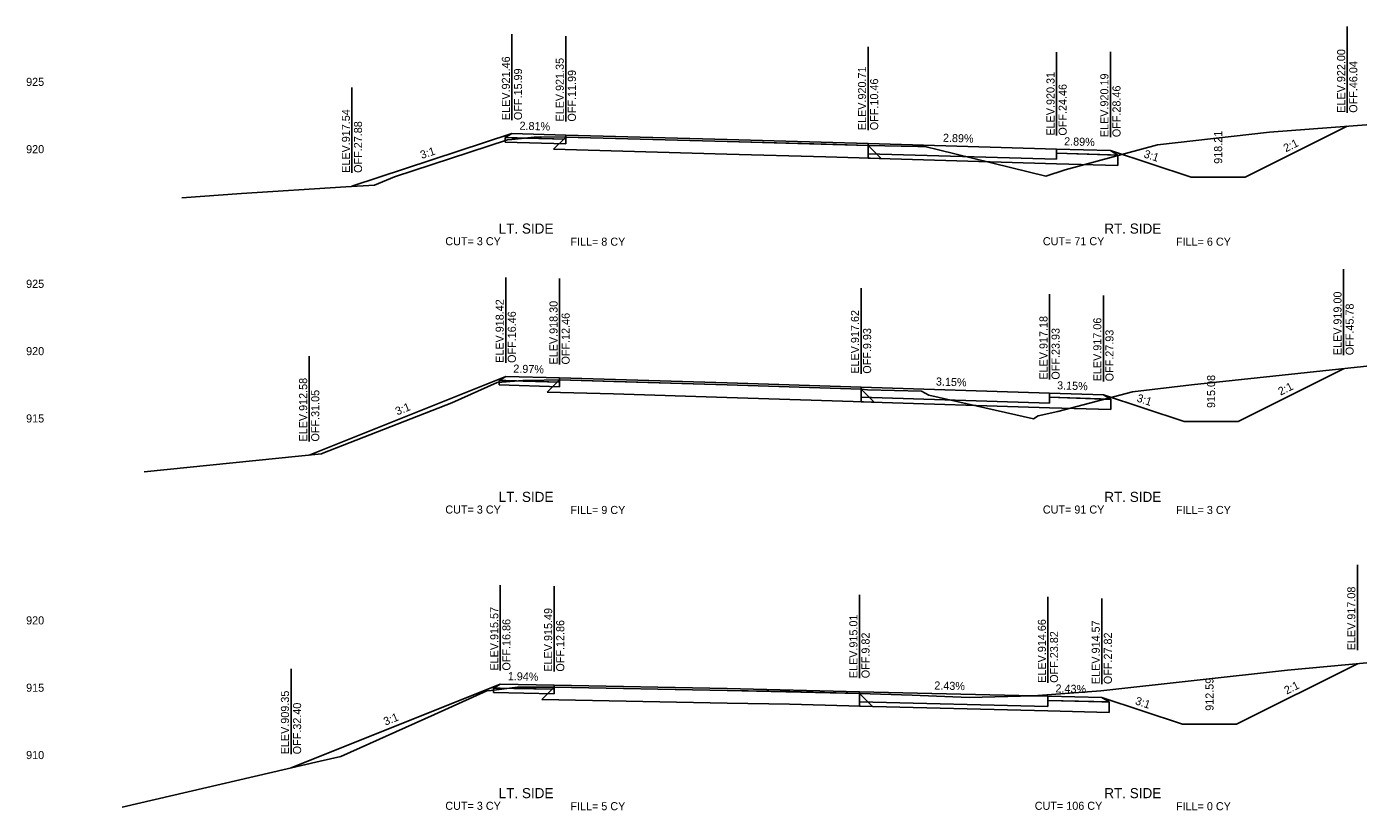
# Model space of a CAD drawing. Extents: x -4 to 359, y 0 to 1436.
# Drawn here: x 200.5 to 299.4, y 331.2 to 389.4 of the extents above; entities that cross this region are included whole.
import ezdxf

# ---------------------------------------------------------------- set-up
doc = ezdxf.new("R2010")
doc.units = 0
for name, color, linetype in [('XS-Existing subsurface-pavement', 7, 'Continuous'), ('XS-Existing surface-ground', 7, 'Continuous'), ('XS-Proposed Finish Grade', 7, 'Continuous'), ('XS-Proposed subsurface-aggregate layer 1', 7, 'Continuous'), ('XS-Proposed surface-ground', 7, 'Continuous'), ('XS-Proposed surface-pavement', 7, 'Continuous'), ('XS-Proposed surface-shoulder', 7, 'Continuous'), ('XS-Text-ditch slope', 7, 'Continuous'), ('XS-Text-earthwork labels', 7, 'Continuous'), ('XS-Text-elevation', 7, 'Continuous'), ('XS-Text-pavement elevation', 7, 'Continuous'), ('XS-Text-pavement slope', 7, 'Continuous'), ('XS-Text-profile report', 7, 'Continuous'), ('XS-Text-shoulder elevation', 7, 'Continuous'), ('XS-Text-shoulder slope', 7, 'Continuous'), ('XS-Text-tie elevation', 7, 'Continuous'), ('XS-Text-tie offset', 7, 'Continuous')]:
    doc.layers.add(name, color=color, linetype=linetype)

msp = doc.modelspace()

# ---------------------------------------------------------------- linework, layer by layer
at = {"layer": 'XS-Existing subsurface-pavement'}
for p, q in [((240.506, 381.194), (239.594, 380.282)), ((239.594, 380.282), (252.474, 379.922)), ((252.474, 379.922), (259.827, 379.716)), ((262.959, 380.555), (263.927, 379.587)), ((259.824, 379.716), (263.927, 379.587)), ((240.044, 363.15), (239.13, 362.236)), ((239.13, 362.236), (244.061, 362.109)), ((244.056, 362.109), (252.47, 361.844)), ((262.435, 362.467), (263.403, 361.498)), ((252.47, 361.844), (263.403, 361.498)), ((239.643, 340.339), (238.723, 339.419)), ((238.723, 339.419), (252.482, 339.153)), ((262.318, 339.851), (263.284, 338.885)), ((252.482, 339.153), (257.121, 339.064)), ((257.112, 339.064), (263.284, 338.885))]:
    msp.add_line(p, q, dxfattribs=at)
at = {"layer": 'XS-Existing surface-ground'}
for p, q in [((292.786, 381.565), (305.024, 382.476)), ((227.79, 378.231), (236.182, 380.981)), ((236.182, 380.981), (236.493, 381.004)), ((236.493, 381.004), (238.159, 381.192)), ((238.159, 381.192), (238.628, 381.198)), ((238.628, 381.198), (240.506, 381.194)), ((240.506, 381.194), (252.5, 380.859)), ((252.5, 380.859), (259.854, 380.653)), ((284.458, 380.614), (292.786, 381.565)), ((259.854, 380.653), (262.959, 380.555)), ((262.959, 380.555), (266.663, 380.5)), ((266.663, 380.5), (267.176, 380.484)), ((267.176, 380.484), (268.182, 380.251)), ((268.182, 380.251), (276.153, 378.292)), ((277.6, 378.752), (284.458, 380.614)), ((226.292, 377.629), (227.79, 378.231)), ((276.153, 378.292), (277.6, 378.752)), ((211.997, 376.672), (216.41, 377.002)), ((216.41, 377.002), (224.179, 377.504)), ((224.179, 377.504), (226.292, 377.629)), ((286.975, 362.784), (316.271, 365.902)), ((235.747, 362.993), (237.31, 363.116)), ((237.31, 363.116), (237.731, 363.116)), ((237.731, 363.116), (240.045, 363.15)), ((240.045, 363.15), (244.085, 363.046)), ((244.085, 363.046), (252.5, 362.781)), ((232.041, 361.452), (235.415, 362.952)), ((235.415, 362.952), (235.747, 362.993)), ((252.5, 362.781), (262.435, 362.467)), ((262.435, 362.467), (262.919, 362.423)), ((262.919, 362.423), (266.916, 362.306)), ((266.916, 362.306), (267.478, 362.016)), ((277.042, 360.818), (282.603, 362.273)), ((282.603, 362.273), (286.975, 362.784)), ((222.468, 357.711), (232.041, 361.452)), ((267.478, 362.016), (275.251, 360.25)), ((275.251, 360.25), (275.582, 360.474)), ((275.582, 360.474), (277.042, 360.818)), ((209.187, 356.33), (222.358, 357.666)), ((222.358, 357.666), (222.468, 357.711)), ((294.12, 341.584), (303.155, 342.431)), ((280.246, 340.059), (294.12, 341.584)), ((234.957, 340.087), (236.916, 340.337)), ((236.916, 340.337), (237.226, 340.335)), ((237.226, 340.335), (239.643, 340.339)), ((239.643, 340.339), (252.5, 340.09)), ((230.744, 338.302), (234.633, 340.059)), ((234.633, 340.059), (234.957, 340.087)), ((252.5, 340.09), (257.139, 340.001)), ((257.139, 340.001), (262.318, 339.851)), ((262.318, 339.851), (266.237, 339.74)), ((266.237, 339.74), (270.474, 339.57)), ((270.474, 339.57), (275.246, 339.689)), ((275.246, 339.689), (280.246, 340.059)), ((223.788, 335.173), (230.744, 338.302)), ((207.549, 331.425), (222.253, 334.845)), ((222.253, 334.845), (223.788, 335.173))]:
    msp.add_line(p, q, dxfattribs=at)
at = {"layer": 'XS-Proposed Finish Grade'}
for points in [[(240.506, 381.34), (236.506, 381.452)], [(240.506, 381.34), (252.5, 381.003), (262.959, 380.701)], [(262.959, 380.701), (276.959, 380.296)], [(276.959, 380.296), (280.959, 380.181)], [(240.045, 363.296), (236.045, 363.415)], [(240.045, 363.296), (252.5, 362.925), (262.435, 362.613)], [(262.435, 362.613), (276.435, 362.172)], [(276.435, 362.172), (280.435, 362.046)], [(239.643, 340.485), (235.643, 340.562)], [(239.643, 340.485), (252.5, 340.235), (262.318, 339.996)], [(262.318, 339.996), (276.318, 339.656)], [(276.318, 339.656), (280.318, 339.558)]]:
    msp.add_lwpolyline(points, dxfattribs=at)
at = {"layer": 'XS-Proposed subsurface-aggregate layer 1'}
for points in [[(240.506, 381.027), (236.009, 381.154)], [(236.009, 381.154), (236.009, 380.82)], [(240.506, 380.694), (240.506, 381.027)], [(236.009, 380.82), (240.506, 380.694)], [(262.959, 379.951), (276.959, 379.546)], [(262.959, 379.618), (262.959, 379.951)], [(276.959, 379.546), (276.959, 379.984)], [(276.959, 379.984), (281.506, 379.852)], [(281.506, 379.852), (281.506, 379.082)], [(281.506, 379.082), (276.959, 379.213), (262.959, 379.618)], [(240.045, 362.983), (235.548, 363.117)], [(235.548, 363.117), (235.548, 362.784)], [(235.548, 362.784), (240.045, 362.65)], [(240.045, 362.65), (240.045, 362.983)], [(262.435, 361.863), (276.435, 361.422)], [(262.435, 361.529), (262.435, 361.863)], [(280.984, 360.946), (276.435, 361.089), (262.435, 361.529)], [(276.435, 361.422), (276.435, 361.86)], [(276.435, 361.86), (280.984, 361.716)], [(280.984, 361.716), (280.984, 360.946)], [(239.643, 340.172), (235.139, 340.259)], [(235.139, 340.259), (235.139, 339.926)], [(235.139, 339.926), (239.643, 339.839)], [(239.643, 339.839), (239.643, 340.172)], [(276.318, 338.906), (276.318, 339.343)], [(276.318, 339.343), (280.861, 339.233)], [(262.318, 339.246), (276.318, 338.906)], [(262.318, 338.913), (262.318, 339.246)], [(280.861, 338.462), (276.318, 338.572), (262.318, 338.913)], [(280.861, 339.233), (280.861, 338.462)]]:
    msp.add_lwpolyline(points, dxfattribs=at)
at = {"layer": 'XS-Proposed surface-ground'}
for points in [[(280.959, 380.181), (286.959, 378.201), (290.959, 378.201), (298.545, 381.994)], [(236.506, 381.452), (224.623, 377.531)], [(236.045, 363.415), (221.441, 357.573)], [(280.435, 362.046), (286.435, 360.066), (290.435, 360.066), (298.276, 363.987)], [(280.318, 339.558), (286.318, 337.578), (290.318, 337.578), (299.301, 342.07)], [(235.643, 340.562), (220.097, 334.344)]]:
    msp.add_lwpolyline(points, dxfattribs=at)
at = {"layer": 'XS-Proposed surface-pavement'}
for points in [[(240.506, 381.34), (240.506, 381.194)], [(262.959, 380.701), (252.5, 381.003), (240.506, 381.34)], [(240.506, 381.194), (252.5, 380.858), (262.959, 380.555)], [(262.959, 380.701), (276.959, 380.296)], [(262.959, 379.951), (262.959, 380.701)], [(262.959, 380.555), (262.959, 380.701)], [(276.959, 379.546), (262.959, 379.951)], [(276.959, 380.296), (276.959, 379.546)], [(240.045, 363.296), (240.045, 363.15)], [(262.435, 362.613), (252.5, 362.925), (240.045, 363.296)], [(240.045, 363.15), (252.5, 362.78), (262.435, 362.467)], [(262.435, 362.613), (276.435, 362.172)], [(262.435, 361.863), (262.435, 362.613)], [(262.435, 362.467), (262.435, 362.613)], [(276.435, 362.172), (276.435, 361.422)], [(276.435, 361.422), (262.435, 361.863)], [(239.643, 340.485), (239.643, 340.339)], [(262.318, 339.996), (252.5, 340.235), (239.643, 340.485)], [(239.643, 340.339), (252.5, 340.09), (262.318, 339.851)], [(262.318, 339.996), (276.318, 339.656)], [(262.318, 339.246), (262.318, 339.996)], [(262.318, 339.851), (262.318, 339.996)], [(276.318, 339.656), (276.318, 338.906)], [(276.318, 338.906), (262.318, 339.246)]]:
    msp.add_lwpolyline(points, dxfattribs=at)
at = {"layer": 'XS-Proposed surface-shoulder'}
for points in [[(240.506, 381.34), (236.506, 381.452), (236.009, 381.154)], [(236.009, 381.154), (236.506, 381.14), (240.506, 381.027)], [(240.506, 381.027), (240.506, 381.34)], [(276.959, 380.296), (280.959, 380.181), (281.506, 379.852)], [(276.959, 379.984), (276.959, 380.296)], [(281.506, 379.852), (280.959, 379.868), (276.959, 379.984)], [(240.045, 363.296), (236.045, 363.415), (235.548, 363.117)], [(235.548, 363.117), (236.045, 363.102), (240.045, 362.983)], [(240.045, 362.983), (240.045, 363.296)], [(276.435, 362.172), (280.435, 362.046), (280.984, 361.716)], [(276.435, 361.86), (276.435, 362.172)], [(280.984, 361.716), (280.435, 361.734), (276.435, 361.86)], [(239.643, 340.485), (235.643, 340.562), (235.139, 340.259)], [(239.643, 340.172), (239.643, 340.485)], [(235.139, 340.259), (235.643, 340.25), (239.643, 340.172)], [(276.318, 339.656), (280.318, 339.558), (280.861, 339.233)], [(276.318, 339.343), (276.318, 339.656)], [(280.861, 339.233), (280.318, 339.246), (276.318, 339.343)]]:
    msp.add_lwpolyline(points, dxfattribs=at)
at = {"layer": 'XS-Text-tie offset'}
for p, q in [((236.506, 382.452), (236.506, 388.83)), ((298.545, 382.994), (298.545, 389.392)), ((240.506, 382.34), (240.506, 388.692)), ((262.959, 381.701), (262.959, 387.901)), ((276.959, 381.296), (276.959, 387.497)), ((280.959, 381.181), (280.959, 387.531)), ((224.623, 378.531), (224.623, 384.881)), ((298.276, 364.987), (298.276, 371.385)), ((236.045, 364.415), (236.045, 370.765)), ((240.045, 364.296), (240.045, 370.694)), ((262.435, 363.613), (262.435, 369.963)), ((276.435, 363.172), (276.435, 369.522)), ((280.435, 363.046), (280.435, 369.424)), ((221.447, 358.576), (221.447, 364.926)), ((299.301, 343.07), (299.301, 349.42)), ((235.643, 341.562), (235.643, 347.912)), ((239.643, 341.485), (239.643, 347.835)), ((262.318, 340.996), (262.318, 347.197)), ((276.318, 340.656), (276.318, 347.034)), ((280.318, 340.558), (280.318, 346.908)), ((220.097, 335.344), (220.097, 341.696))]:
    msp.add_line(p, q, dxfattribs=at)

# ---------------------------------------------------------------- texts
at = {"layer": 'XS-Text-ditch slope'}
for s, rotation, p in [('2:1', 26.56505, (293.991, 380.052)), ('3:1', 18.26289, (229.806, 379.557)), ('3:1', 341.73711, (283.388, 379.695)), ('3:1', 341.73711, (282.864, 361.561)), ('2:1', 26.56505, (293.595, 361.982)), ('3:1', 21.80141, (227.985, 360.514)), ('2:1', 26.56505, (294.05, 339.779)), ('3:1', 341.73711, (282.748, 339.073)), ('3:1', 21.80141, (227.109, 337.471))]:
    msp.add_text(s, height=0.6, rotation=rotation, dxfattribs=at).set_placement(p)
at = {"layer": 'XS-Text-earthwork labels'}
for s, height, p in [('LT. SIDE', 0.75, (235.522, 374.018)), ('RT. SIDE', 0.75, (280.501, 374.018)), (' CUT= 3 CY           ', 0.6, (231.335, 373.153)), ('FILL= 8 CY           ', 0.6, (240.846, 373.121)), (' CUT= 71 CY           ', 0.6, (275.715, 373.153)), ('FILL= 6 CY           ', 0.6, (285.826, 373.121)), ('LT. SIDE', 0.75, (235.522, 354.09)), ('RT. SIDE', 0.75, (280.501, 354.09)), (' CUT= 3 CY           ', 0.6, (231.335, 353.225)), ('FILL= 9 CY           ', 0.6, (240.846, 353.193)), (' CUT= 91 CY           ', 0.6, (275.715, 353.225)), ('FILL= 3 CY           ', 0.6, (285.826, 353.193)), ('LT. SIDE', 0.75, (235.522, 332.087)), ('RT. SIDE', 0.75, (280.501, 332.087)), (' CUT= 3 CY           ', 0.6, (231.335, 331.222)), ('FILL= 5 CY           ', 0.6, (240.846, 331.19)), (' CUT= 106 CY           ', 0.6, (275.115, 331.222)), ('FILL= 0 CY           ', 0.6, (285.826, 331.19))]:
    msp.add_text(s, height=height, dxfattribs=at).set_placement(p)
at = {"layer": 'XS-Text-elevation'}
for s, p in [('           925           ', (197.97, 384.991)), ('           920           ', (197.97, 379.991)), ('           925           ', (197.97, 369.991)), ('           920           ', (197.97, 364.991)), ('           915           ', (197.97, 359.991)), ('           920           ', (197.97, 344.991)), ('           915           ', (197.97, 339.991)), ('           910           ', (197.97, 334.991))]:
    msp.add_text(s, height=0.6, dxfattribs=at).set_placement(p)
at = {"layer": 'XS-Text-pavement elevation'}
for s, p in [('ELEV.921.46', (236.356, 382.452)), ('ELEV.921.35', (240.356, 382.34)), ('OFF.15.99', (237.256, 382.452)), ('OFF.11.99', (241.256, 382.34)), ('ELEV.920.71', (262.809, 381.701)), ('ELEV.920.31', (276.809, 381.296)), ('OFF.10.46', (263.709, 381.701)), ('OFF.24.46', (277.709, 381.296)), ('ELEV.918.42', (235.895, 364.415)), ('ELEV.918.30', (239.895, 364.296)), ('OFF.16.46', (236.795, 364.415)), ('OFF.12.46', (240.795, 364.296)), ('ELEV.917.62', (262.285, 363.613)), ('ELEV.917.18', (276.285, 363.172)), ('OFF.9.93', (263.185, 363.613)), ('OFF.23.93', (277.185, 363.172)), ('ELEV.915.57', (235.493, 341.562)), ('OFF.16.86', (236.393, 341.562)), ('ELEV.915.49', (239.493, 341.485)), ('OFF.12.86', (240.393, 341.485)), ('ELEV.915.01', (262.168, 340.996)), ('ELEV.914.66', (276.168, 340.656)), ('OFF.9.82', (263.068, 340.996)), ('OFF.23.82', (277.068, 340.656))]:
    msp.add_text(s, height=0.6, rotation=90, dxfattribs=at).set_placement(p)
at = {"layer": 'XS-Text-pavement slope'}
for s, rotation, p in [('2.89%', 358.34406, (268.512, 380.841)), ('3.15%', 358.19738, (267.989, 362.738)), ('2.43%', 358.60612, (267.87, 340.161))]:
    msp.add_text(s, height=0.6, rotation=rotation, dxfattribs=at).set_placement(p)
at = {"layer": 'XS-Text-profile report'}
for s, p in [('Dtch_Bkslp_1_T', (298.533, 381.993)), ('Shldr_Surf_Asph_B2', (235.994, 381.153)), ('Agg_Layer_1_B1', (235.998, 380.819)), ('Shldr_Surf_Asph_T1', (236.492, 381.451)), ('Shldr_Surf_Asph_B1', (236.492, 381.139)), ('Pvmt_Surf_Asph_T2_L', (240.491, 381.339)), ('Shldr_Surf_Asph_B12', (240.491, 381.027)), ('Pvmt_Surf_Asph_T_L', (240.492, 381.193)), ('Pvmt_Surf_Asph_T1', (252.486, 381.003)), ('Pvmt_Surf_Asph_T', (252.487, 380.857)), ('Agg_Layer_1_B', (240.496, 380.693)), ('Pvmt_Surf_Asph_T1_R', (262.943, 380.7)), ('Pvmt_Surf_Asph_T_R', (262.944, 380.554)), ('Pvmt_Surf_Conc_B_R', (262.944, 379.95)), ('Shldr_Surf_Asph_B111', (276.943, 379.983)), ('Pvmt_Surf_Conc_T1_R', (276.943, 380.296)), ('Shldr_Surf_Asph_T11', (280.944, 380.18)), ('Shldr_Surf_Asph_B11', (280.944, 379.867)), ('Shldr_Surf_Asph_B21', (281.491, 379.852)), ('Agg_Layer_1_B2', (262.947, 379.617)), ('Pvmt_Surf_Conc_B1_R', (276.943, 379.546)), ('Agg_Layer_1_B11', (276.947, 379.212)), ('Agg_Layer_1_B12', (281.494, 379.081)), ('Rt_Agg_Layer_1_B13', (284.542, 378.993)), ('Dtch_Frslp_1_B', (286.948, 378.2)), ('Dtch_Bkslp_1_B', (290.948, 378.2)), ('Fill_Slope_2_B', (224.611, 377.53)), ('Shldr_Surf_Asph_B2', (235.534, 363.116)), ('Shldr_Surf_Asph_T1', (236.03, 363.414)), ('Shldr_Surf_Asph_B1', (236.03, 363.101)), ('Pvmt_Surf_Asph_T2_L', (240.029, 363.295)), ('Pvmt_Surf_Asph_T_L', (240.03, 363.149)), ('Dtch_Bkslp_1_T', (298.264, 363.986)), ('Agg_Layer_1_B1', (235.537, 362.783)), ('Shldr_Surf_Asph_B12', (240.029, 362.982)), ('Agg_Layer_1_B', (240.034, 362.649)), ('Pvmt_Surf_Asph_T1', (252.486, 362.925)), ('Pvmt_Surf_Asph_T', (252.487, 362.779)), ('Pvmt_Surf_Asph_T1_R', (262.419, 362.612)), ('Pvmt_Surf_Asph_T_R', (262.42, 362.466)), ('Pvmt_Surf_Conc_T1_R', (276.419, 362.171)), ('Shldr_Surf_Asph_T11', (280.419, 362.045)), ('Pvmt_Surf_Conc_B_R', (262.42, 361.862)), ('Agg_Layer_1_B2', (262.423, 361.529)), ('Shldr_Surf_Asph_B111', (276.419, 361.859)), ('Pvmt_Surf_Conc_B1_R', (276.419, 361.421)), ('Agg_Layer_1_B11', (276.423, 361.088)), ('Shldr_Surf_Asph_B11', (280.419, 361.733)), ('Shldr_Surf_Asph_B21', (280.969, 361.716)), ('Agg_Layer_1_B12', (280.972, 360.945)), ('Rt_Agg_Layer_1_B13', (284.049, 360.848)), ('Dtch_Frslp_1_B', (286.423, 360.065)), ('Dtch_Bkslp_1_B', (290.423, 360.065)), ('Fill_Slope_2_B', (221.429, 357.572)), ('Dtch_Bkslp_1_T', (299.29, 342.069)), ('Shldr_Surf_Asph_T1', (235.629, 340.561)), ('Pvmt_Surf_Asph_T2_L', (239.628, 340.484)), ('Pvmt_Surf_Asph_T_L', (239.628, 340.338)), ('Shldr_Surf_Asph_B2', (235.124, 340.259)), ('Agg_Layer_1_B1', (235.127, 339.925)), ('Shldr_Surf_Asph_B1', (235.629, 340.249)), ('Shldr_Surf_Asph_B12', (239.628, 340.171)), ('Agg_Layer_1_B', (239.633, 339.838)), ('Pvmt_Surf_Asph_T1', (252.486, 340.234)), ('Pvmt_Surf_Asph_T', (252.487, 340.089)), ('Pvmt_Surf_Asph_T1_R', (262.302, 339.996)), ('Pvmt_Surf_Asph_T_R', (262.303, 339.85)), ('Shldr_Surf_Asph_B111', (276.302, 339.342)), ('Pvmt_Surf_Conc_T1_R', (276.303, 339.655)), ('Shldr_Surf_Asph_T11', (280.303, 339.558)), ('Pvmt_Surf_Conc_B_R', (262.303, 339.246)), ('Agg_Layer_1_B2', (262.307, 338.912)), ('Pvmt_Surf_Conc_B1_R', (276.303, 338.905)), ('Agg_Layer_1_B11', (276.307, 338.572)), ('Shldr_Surf_Asph_B11', (280.303, 339.245)), ('Shldr_Surf_Asph_B21', (280.846, 339.232)), ('Agg_Layer_1_B12', (280.849, 338.461)), ('Rt_Agg_Layer_1_B13', (283.848, 338.388)), ('Dtch_Frslp_1_B', (286.307, 337.578)), ('Dtch_Bkslp_1_B', (290.307, 337.578)), ('Fill_Slope_2_B', (220.085, 334.343))]:
    msp.add_text(s, height=0.00167, dxfattribs=at).set_placement(p)
at = {"layer": 'XS-Text-shoulder elevation'}
for s, p in [('ELEV.920.19', (280.809, 381.181)), ('OFF.28.46', (281.709, 381.181)), ('ELEV.917.06', (280.285, 363.046)), ('OFF.27.93', (281.185, 363.046)), ('ELEV.914.57', (280.168, 340.558)), ('OFF.27.82', (281.068, 340.558))]:
    msp.add_text(s, height=0.6, rotation=90, dxfattribs=at).set_placement(p)
at = {"layer": 'XS-Text-shoulder slope'}
for s, rotation, p in [('2.81%', 358.3932, (237.059, 381.737)), ('2.89%', 358.34406, (277.512, 380.58)), ('2.97%', 358.29659, (236.598, 363.698)), ('3.15%', 358.19738, (276.989, 362.455)), ('1.94%', 358.88908, (236.193, 340.852)), ('2.43%', 358.60612, (276.87, 339.942))]:
    msp.add_text(s, height=0.6, rotation=rotation, dxfattribs=at).set_placement(p)
at = {"layer": 'XS-Text-tie elevation'}
for s, p in [('ELEV.922.00', (298.395, 382.994)), ('OFF.46.04', (299.295, 382.994)), ('ELEV.917.54', (224.473, 378.531)), ('OFF.27.88', (225.373, 378.531)), ('918.21', (289.259, 379.201)), ('ELEV.919.00', (298.126, 364.987)), ('OFF.45.78', (299.026, 364.987)), ('ELEV.912.58', (221.297, 358.576)), ('915.08', (288.735, 361.066)), ('OFF.31.05', (222.197, 358.576)), ('ELEV.917.08', (299.151, 343.07)), ('912.59', (288.618, 338.578)), ('ELEV.909.35', (219.947, 335.344)), ('OFF.32.40', (220.847, 335.344))]:
    msp.add_text(s, height=0.6, rotation=90, dxfattribs=at).set_placement(p)

doc.saveas('drawing.dxf')
